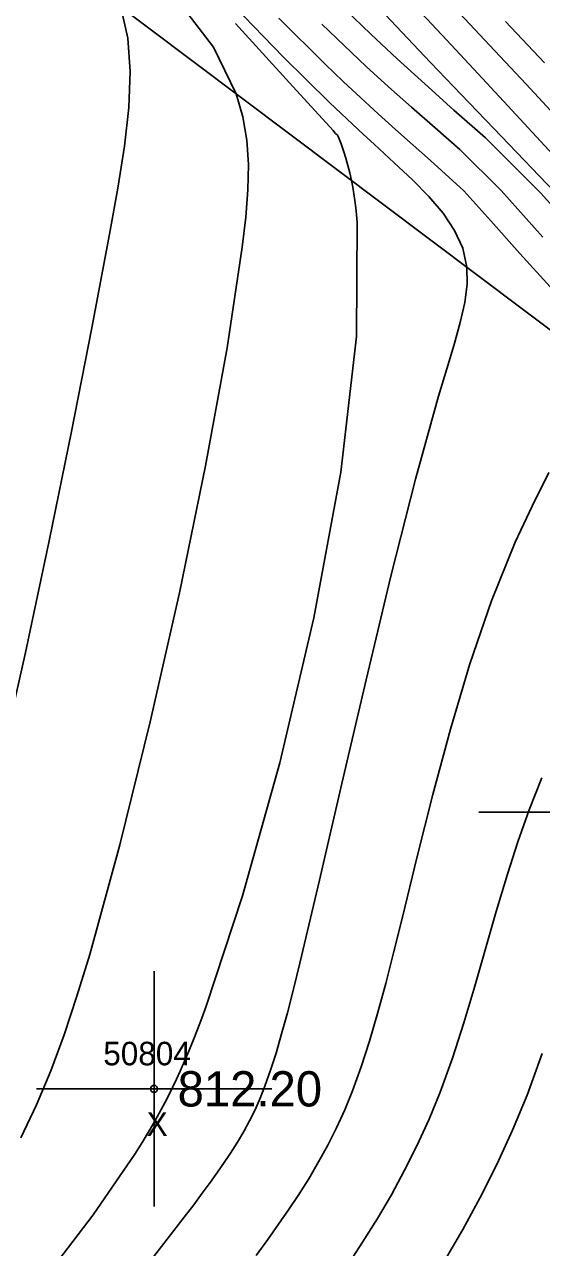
# Model space of a CAD drawing. Extents: x 1378535 to 1380697, y 997729 to 1000024.
# Drawn here: x 1378681.5 to 1378703.5, y 999763.4 to 999815.4 of the extents above; entities that cross this region are included whole.
import ezdxf

# ---------------------------------------------------------------- set-up
doc = ezdxf.new("R2010")
doc.units = 0
for name, color, linetype in [('RD_DTM_BkLn2', 7, 'Continuous'), ('RD_DTM_Major1', 7, 'Continuous'), ('RD_DTM_Minor1', 7, 'Continuous'), ('RD_EX_Misc', 7, 'Continuous'), ('RD_EX_Misc_txCode', 7, 'Continuous'), ('RD_EX_TX_Misc_ELEV', 7, 'Continuous'), ('RD_SMD_Locator', 7, 'Continuous')]:
    doc.layers.add(name, color=color, linetype=linetype)

msp = doc.modelspace()

# ---------------------------------------------------------------- linework, layer by layer
at = {"layer": 'RD_DTM_BkLn2'}
msp.add_lwpolyline([(1378753.21, 999744.316), (1378718.796, 999791.159), (1378676.682, 999822.843), (1378639.622, 999854.713), (1378600.054, 999886.249), (1378588.163, 999885.418), (1378551.81, 999886.228), (1378537.215, 999880.675)], dxfattribs=at)
at = {"layer": 'RD_DTM_Major1'}
for points in [[(1378699.788, 999816.089), (1378701.262, 999814.52), (1378702.815, 999812.859), (1378705.24, 999810.243), (1378707.776, 999807.489), (1378710.329, 999804.705), (1378712.807, 999801.998), (1378715.115, 999799.474), (1378715.544, 999799.005)], [(1378703.834, 999804.243), (1378702.555, 999805.666), (1378701.322, 999807.042), (1378700.173, 999808.323), (1378698.764, 999809.608), (1378698.015, 999810.269), (1378697.274, 999810.929), (1378696.535, 999811.595), (1378695.793, 999812.275), (1378695.045, 999812.975), (1378694.284, 999813.703), (1378692.312, 999815.668)], [(1378691.349, 999763.065), (1378691.845, 999763.747), (1378692.305, 999764.394), (1378692.732, 999765.015), (1378693.133, 999765.618), (1378693.584, 999766.333), (1378694.006, 999767.044), (1378694.401, 999767.762), (1378694.77, 999768.498), (1378695.118, 999769.262), (1378695.446, 999770.064), (1378695.815, 999771.085), (1378696.169, 999772.182), (1378696.513, 999773.36), (1378696.855, 999774.627), (1378697.203, 999775.987), (1378697.565, 999777.446), (1378698.183, 999779.965), (1378698.861, 999782.659), (1378699.61, 999785.438), (1378700.435, 999788.213), (1378701.347, 999790.893), (1378702.353, 999793.387), (1378703.074, 999794.921), (1378703.78, 999796.35)]]:
    msp.add_lwpolyline(points, dxfattribs=at)
at = {"layer": 'RD_DTM_Minor1'}
for points in [[(1378681.358, 999768.074), (1378682.022, 999769.473), (1378682.629, 999770.921), (1378683.196, 999772.449), (1378683.741, 999774.088), (1378684.284, 999775.868), (1378685.565, 999780.521), (1378686.859, 999785.751), (1378688.096, 999791.232), (1378689.205, 999796.638), (1378690.118, 999801.644), (1378690.765, 999805.925), (1378690.913, 999807.198), (1378691.005, 999808.365), (1378691.025, 999809.45), (1378690.958, 999810.476), (1378690.789, 999811.467), (1378690.501, 999812.446), (1378689.548, 999814.429), (1378688.003, 999816.455)], [(1378704.349, 999807.943), (1378701.451, 999810.97), (1378700.059, 999812.424), (1378698.764, 999813.78), (1378697.543, 999815.062), (1378696.376, 999816.295)], [(1378697.94, 999816.338), (1378699.237, 999814.952), (1378700.6, 999813.492), (1378702.049, 999811.932), (1378704.644, 999809.118)], [(1378680.515, 999784.038), (1378681.56, 999788.699), (1378682.567, 999793.443), (1378683.513, 999798.1), (1378684.374, 999802.502), (1378685.126, 999806.481), (1378685.48, 999808.433), (1378685.764, 999810.224), (1378685.948, 999811.871), (1378686.003, 999813.394), (1378685.897, 999814.808), (1378685.601, 999816.133)], [(1378686.61, 999762.511), (1378688.302, 999764.695), (1378688.701, 999765.221), (1378689.067, 999765.711), (1378689.405, 999766.172), (1378689.716, 999766.607), (1378690.002, 999767.021), (1378690.267, 999767.419), (1378690.56, 999767.883), (1378690.828, 999768.339), (1378691.075, 999768.796), (1378691.305, 999769.264), (1378691.521, 999769.752), (1378691.728, 999770.27), (1378691.966, 999770.939), (1378692.2, 999771.673), (1378692.436, 999772.485), (1378692.679, 999773.384), (1378692.934, 999774.383), (1378693.206, 999775.491), (1378694.04, 999779.019), (1378694.993, 999783.131), (1378696.02, 999787.535), (1378697.076, 999791.942), (1378698.117, 999796.061), (1378699.098, 999799.602), (1378699.447, 999800.754), (1378699.762, 999801.792), (1378700.024, 999802.729), (1378700.214, 999803.578), (1378700.313, 999804.355), (1378700.302, 999805.073), (1378700.124, 999805.882), (1378699.781, 999806.641), (1378699.295, 999807.368), (1378698.69, 999808.078), (1378697.989, 999808.79), (1378697.215, 999809.518), (1378696.794, 999809.906), (1378696.359, 999810.306), (1378695.91, 999810.721), (1378695.445, 999811.154), (1378694.963, 999811.607), (1378694.464, 999812.084), (1378692.521, 999814.008), (1378690.408, 999816.183)], [(1378705.853, 999805.543), (1378703.44, 999808.23), (1378701.089, 999810.576), (1378699.754, 999811.753), (1378698.511, 999812.867), (1378697.34, 999813.938), (1378696.221, 999814.985), (1378695.135, 999816.03)], [(1378682.289, 999761.988), (1378684.431, 999764.801), (1378686.204, 999767.38), (1378686.373, 999767.648), (1378686.538, 999767.914), (1378686.698, 999768.177), (1378686.853, 999768.439), (1378687.004, 999768.7), (1378687.151, 999768.96), (1378687.323, 999769.275), (1378687.49, 999769.591), (1378687.654, 999769.911), (1378687.814, 999770.235), (1378687.971, 999770.566), (1378688.127, 999770.905), (1378688.31, 999771.321), (1378688.493, 999771.753), (1378688.676, 999772.201), (1378688.86, 999772.669), (1378689.046, 999773.156), (1378689.234, 999773.666), (1378690.777, 999778.349), (1378692.357, 999784.006), (1378693.803, 999790.167), (1378694.946, 999796.364), (1378695.617, 999802.127), (1378695.646, 999806.985), (1378695.617, 999807.299), (1378695.584, 999807.606), (1378695.546, 999807.906), (1378695.503, 999808.198), (1378695.455, 999808.482), (1378695.402, 999808.76), (1378695.33, 999809.086), (1378695.25, 999809.404), (1378695.162, 999809.714), (1378695.066, 999810.018), (1378694.961, 999810.316), (1378694.848, 999810.61), (1378694.803, 999810.685), (1378694.729, 999810.766), (1378694.655, 999810.848), (1378694.619, 999810.885), (1378692.767, 999812.918), (1378690.472, 999815.438)], [(1378703.529, 999806.358), (1378701.756, 999808.334), (1378700, 999810.087), (1378698.95, 999810.996), (1378697.946, 999811.879), (1378696.974, 999812.747), (1378696.025, 999813.615), (1378695.086, 999814.497), (1378694.146, 999815.404)], [(1378701.94, 999815.522), (1378703.593, 999813.76)], [(1378695.336, 999762.802), (1378695.876, 999763.632), (1378696.5, 999764.635), (1378697.095, 999765.651), (1378697.66, 999766.689), (1378698.195, 999767.756), (1378698.698, 999768.862), (1378699.169, 999770.015), (1378699.688, 999771.457), (1378700.173, 999772.962), (1378700.636, 999774.512), (1378701.551, 999777.687), (1378702.029, 999779.279), (1378702.471, 999780.654), (1378702.951, 999782.017), (1378703.481, 999783.373)], [(1378699.35, 999762.843), (1378700.124, 999764.171), (1378700.867, 999765.536), (1378701.574, 999766.941), (1378702.239, 999768.39), (1378702.857, 999769.887), (1378703.503, 999771.658)]]:
    msp.add_lwpolyline(points, dxfattribs=at)
at = {"layer": 'RD_EX_Misc'}
for p, q in [((1378700.814, 999781.907), (1378710.814, 999781.907)), ((1378687.018, 999765.151), (1378687.018, 999775.151)), ((1378682.018, 999770.151), (1378692.018, 999770.151))]:
    msp.add_line(p, q, dxfattribs=at)
at = {"layer": 'RD_SMD_Locator'}
msp.add_circle((1378687.018, 999770.151), 0.15, dxfattribs=at)

# ---------------------------------------------------------------- texts
at = {"layer": 'RD_EX_Misc_txCode'}
for s, p in [('50804', (1378684.861, 999771.151)), ('X', (1378686.703, 999768.151))]:
    msp.add_text(s, height=1, dxfattribs=at).set_placement(p)
at = {"layer": 'RD_EX_TX_Misc_ELEV'}
msp.add_text('812.20', height=1.5, dxfattribs=at).set_placement((1378688.018, 999769.401))

doc.saveas('drawing.dxf')
